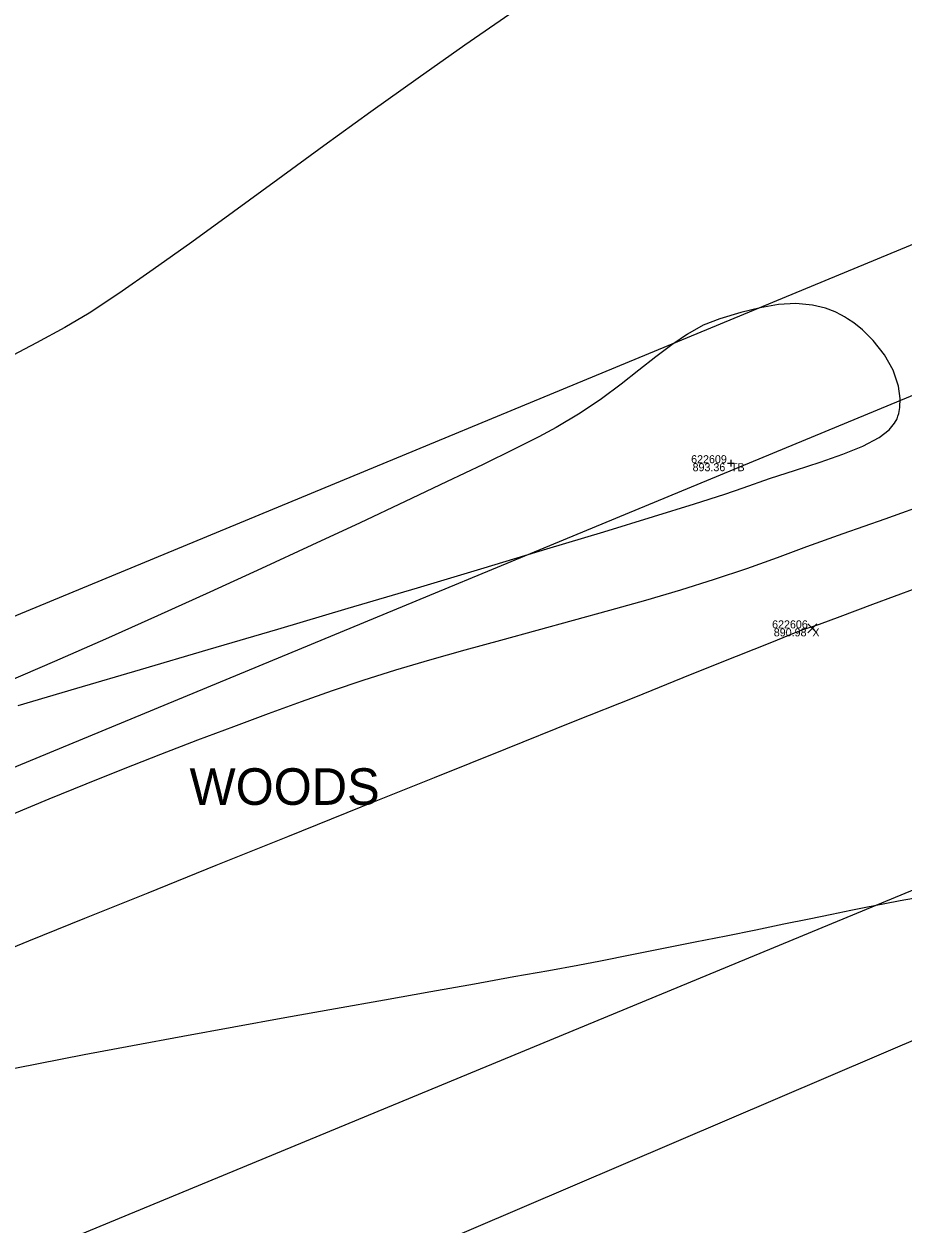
# Model space of a CAD drawing. Extents: x 1957117 to 1971063, y 701601 to 715861.
# Drawn here: x 1966593.2 to 1966631.6, y 709543.2 to 709595.7 of the extents above; entities that cross this region are included whole.
import ezdxf

# ---------------------------------------------------------------- set-up
doc = ezdxf.new("R2010")
doc.units = 0
for name, color, linetype in [('AP_X_Lights', 7, 'Continuous'), ('DT_X_Contour_Minor', 7, 'Continuous'), ('GE_X_CL_20', 7, 'Continuous'), ('PV_P_Drive', 7, 'Continuous'), ('PV_P_Shoulder', 7, 'Continuous'), ('RS_Raster1', 7, 'Continuous'), ('RW_X_Esmt_RR', 7, 'Continuous'), ('RW_X_Fee_RW', 7, 'Continuous'), ('SC_Scratch1', 7, 'Continuous'), ('SC_Shading5', 7, 'Continuous'), ('VG_X_Text', 7, 'Continuous')]:
    doc.layers.add(name, color=color, linetype=linetype)

msp = doc.modelspace()

# ---------------------------------------------------------------- linework, layer by layer
at = {"layer": 'AP_X_Lights'}
for p, q in [((1966627.452, 709569.076), (1966627.84, 709569.466)), ((1966627.452, 709569.466), (1966627.84, 709569.076))]:
    msp.add_line(p, q, dxfattribs=at)
at = {"layer": 'DT_X_Contour_Minor'}
for points in [[(1966614.414, 709596.13), (1966612.436, 709594.774), (1966610.398, 709593.34), (1966608.334, 709591.861), (1966606.278, 709590.371), (1966604.263, 709588.902), (1966602.324, 709587.489), (1966600.495, 709586.165), (1966598.808, 709584.964), (1966597.298, 709583.919), (1966595.999, 709583.064), (1966594.945, 709582.432), (1966593.695, 709581.755), (1966592.404, 709581.081)], [(1966614.414, 709596.13), (1966612.436, 709594.774), (1966610.398, 709593.34), (1966608.334, 709591.861), (1966606.278, 709590.371), (1966604.263, 709588.902), (1966602.324, 709587.489), (1966600.495, 709586.165), (1966598.808, 709584.964), (1966597.298, 709583.919), (1966595.999, 709583.064), (1966594.945, 709582.432), (1966593.695, 709581.755), (1966592.404, 709581.081)], [(1966592.906, 709565.9), (1966595.461, 709566.65), (1966598.251, 709567.47), (1966601.206, 709568.34), (1966604.256, 709569.24), (1966607.334, 709570.15), (1966610.369, 709571.05), (1966613.293, 709571.921), (1966616.036, 709572.743), (1966618.529, 709573.495), (1966620.702, 709574.158), (1966622.488, 709574.712), (1966623.816, 709575.137), (1966624.618, 709575.413), (1966625.777, 709575.825), (1966626.913, 709576.196), (1966627.994, 709576.543), (1966628.985, 709576.884), (1966629.854, 709577.238), (1966630.567, 709577.621), (1966631.003, 709577.961), (1966631.24, 709578.241), (1966631.351, 709578.442), (1966631.392, 709578.547), (1966631.428, 709578.671), (1966631.478, 709578.925), (1966631.495, 709579.321), (1966631.419, 709579.867), (1966631.18, 709580.559), (1966630.802, 709581.235), (1966630.307, 709581.869), (1966629.841, 709582.326), (1966629.459, 709582.631), (1966629.191, 709582.813), (1966629.054, 709582.896), (1966628.915, 709582.975), (1966628.638, 709583.112), (1966628.219, 709583.275), (1966627.654, 709583.415), (1966626.926, 709583.478), (1966626.167, 709583.433), (1966625.366, 709583.295), (1966624.512, 709583.083), (1966623.595, 709582.811), (1966622.874, 709582.527), (1966622.179, 709582.145), (1966621.491, 709581.68), (1966620.791, 709581.149), (1966620.059, 709580.568), (1966619.277, 709579.952), (1966618.425, 709579.317), (1966617.483, 709578.679), (1966616.434, 709578.054), (1966615.676, 709577.653), (1966614.6, 709577.111), (1966613.244, 709576.445), (1966611.644, 709575.674), (1966609.838, 709574.815), (1966607.861, 709573.886), (1966605.752, 709572.904), (1966603.546, 709571.887), (1966601.281, 709570.853), (1966598.993, 709569.82), (1966596.719, 709568.805), (1966594.496, 709567.825), (1966592.361, 709566.899)], [(1966592.906, 709565.9), (1966595.461, 709566.65), (1966598.251, 709567.47), (1966601.206, 709568.34), (1966604.256, 709569.24), (1966607.334, 709570.15), (1966610.369, 709571.05), (1966613.293, 709571.921), (1966616.036, 709572.743), (1966618.529, 709573.495), (1966620.702, 709574.158), (1966622.488, 709574.712), (1966623.816, 709575.137), (1966624.618, 709575.413), (1966625.777, 709575.825), (1966626.913, 709576.196), (1966627.994, 709576.543), (1966628.985, 709576.884), (1966629.854, 709577.238), (1966630.567, 709577.621), (1966631.003, 709577.961), (1966631.24, 709578.241), (1966631.351, 709578.442), (1966631.392, 709578.547), (1966631.428, 709578.671), (1966631.478, 709578.925), (1966631.495, 709579.321), (1966631.419, 709579.867), (1966631.18, 709580.559), (1966630.802, 709581.235), (1966630.307, 709581.869), (1966629.841, 709582.326), (1966629.459, 709582.631), (1966629.191, 709582.813), (1966629.054, 709582.896), (1966628.915, 709582.975), (1966628.638, 709583.112), (1966628.219, 709583.275), (1966627.654, 709583.415), (1966626.926, 709583.478), (1966626.167, 709583.433), (1966625.366, 709583.295), (1966624.512, 709583.083), (1966623.595, 709582.811), (1966622.874, 709582.527), (1966622.179, 709582.145), (1966621.491, 709581.68), (1966620.791, 709581.149), (1966620.059, 709580.568), (1966619.277, 709579.952), (1966618.425, 709579.317), (1966617.483, 709578.679), (1966616.434, 709578.054), (1966615.676, 709577.653), (1966614.6, 709577.111), (1966613.244, 709576.445), (1966611.644, 709575.674), (1966609.838, 709574.815), (1966607.861, 709573.886), (1966605.752, 709572.904), (1966603.546, 709571.887), (1966601.281, 709570.853), (1966598.993, 709569.82), (1966596.719, 709568.805), (1966594.496, 709567.825), (1966592.361, 709566.899)], [(1966592.652, 709561.15), (1966594.249, 709561.813), (1966595.875, 709562.475), (1966597.512, 709563.13), (1966599.144, 709563.77), (1966600.755, 709564.391), (1966602.328, 709564.985), (1966603.845, 709565.548), (1966605.291, 709566.074), (1966606.649, 709566.555), (1966607.999, 709567.008), (1966609.425, 709567.453), (1966610.913, 709567.893), (1966612.449, 709568.328), (1966614.018, 709568.761), (1966615.608, 709569.194), (1966617.203, 709569.629), (1966618.79, 709570.067), (1966620.356, 709570.51), (1966621.885, 709570.96), (1966623.364, 709571.419), (1966624.779, 709571.889), (1966626.117, 709572.372), (1966627.407, 709572.847), (1966628.997, 709573.416), (1966630.833, 709574.068), (1966632.858, 709574.791)], [(1966592.652, 709561.15), (1966594.249, 709561.813), (1966595.875, 709562.475), (1966597.512, 709563.13), (1966599.144, 709563.77), (1966600.755, 709564.391), (1966602.328, 709564.985), (1966603.845, 709565.548), (1966605.291, 709566.074), (1966606.649, 709566.555), (1966607.999, 709567.008), (1966609.425, 709567.453), (1966610.913, 709567.893), (1966612.449, 709568.328), (1966614.018, 709568.761), (1966615.608, 709569.194), (1966617.203, 709569.629), (1966618.79, 709570.067), (1966620.356, 709570.51), (1966621.885, 709570.96), (1966623.364, 709571.419), (1966624.779, 709571.889), (1966626.117, 709572.372), (1966627.407, 709572.847), (1966628.997, 709573.416), (1966630.833, 709574.068), (1966632.858, 709574.791)], [(1966591.295, 709554.764), (1966593.367, 709555.602), (1966595.822, 709556.593), (1966598.581, 709557.705), (1966601.567, 709558.908), (1966604.704, 709560.17), (1966607.912, 709561.46), (1966611.115, 709562.748), (1966614.235, 709564.002), (1966617.195, 709565.191), (1966619.916, 709566.283), (1966622.321, 709567.249), (1966624.334, 709568.056), (1966625.875, 709568.674), (1966626.868, 709569.072), (1966627.234, 709569.218), (1966627.426, 709569.273), (1966627.616, 709569.332), (1966627.952, 709569.455), (1966628.867, 709569.794), (1966630.298, 709570.328), (1966632.183, 709571.037)], [(1966591.295, 709554.764), (1966593.367, 709555.602), (1966595.822, 709556.593), (1966598.581, 709557.705), (1966601.567, 709558.908), (1966604.704, 709560.17), (1966607.912, 709561.46), (1966611.115, 709562.748), (1966614.235, 709564.002), (1966617.195, 709565.191), (1966619.916, 709566.283), (1966622.321, 709567.249), (1966624.334, 709568.056), (1966625.875, 709568.674), (1966626.868, 709569.072), (1966627.234, 709569.218), (1966627.426, 709569.273), (1966627.616, 709569.332), (1966627.952, 709569.455), (1966628.867, 709569.794), (1966630.298, 709570.328), (1966632.183, 709571.037)], [(1966632.078, 709557.46), (1966631.483, 709557.348), (1966630.812, 709557.22), (1966629.987, 709557.058), (1966629.333, 709556.927), (1966628.5, 709556.757), (1966627.513, 709556.556), (1966626.398, 709556.327), (1966625.178, 709556.078), (1966623.878, 709555.814), (1966622.524, 709555.54), (1966621.14, 709555.262), (1966619.751, 709554.986), (1966618.382, 709554.718), (1966617.386, 709554.53), (1966616.11, 709554.296), (1966614.59, 709554.023), (1966612.861, 709553.715), (1966610.96, 709553.377), (1966608.92, 709553.015), (1966606.779, 709552.634), (1966604.572, 709552.238), (1966602.334, 709551.833), (1966600.101, 709551.425), (1966597.908, 709551.018), (1966595.792, 709550.618), (1966593.787, 709550.229), (1966591.929, 709549.857)], [(1966632.078, 709557.46), (1966631.483, 709557.348), (1966630.812, 709557.22), (1966629.987, 709557.058), (1966629.333, 709556.927), (1966628.5, 709556.757), (1966627.513, 709556.556), (1966626.398, 709556.327), (1966625.178, 709556.078), (1966623.878, 709555.814), (1966622.524, 709555.54), (1966621.14, 709555.262), (1966619.751, 709554.986), (1966618.382, 709554.718), (1966617.386, 709554.53), (1966616.11, 709554.296), (1966614.59, 709554.023), (1966612.861, 709553.715), (1966610.96, 709553.377), (1966608.92, 709553.015), (1966606.779, 709552.634), (1966604.572, 709552.238), (1966602.334, 709551.833), (1966600.101, 709551.425), (1966597.908, 709551.018), (1966595.792, 709550.618), (1966593.787, 709550.229), (1966591.929, 709549.857)]]:
    msp.add_lwpolyline(points, dxfattribs=at)
at = {"layer": 'GE_X_CL_20'}
msp.add_lwpolyline([(1966828.097, 709638.981), (1965844.448, 709231.801)], dxfattribs=at)
at = {"layer": 'PV_P_Drive'}
for p, q in [((1966623.938, 709576.495), (1966624.23, 709576.495)), ((1966624.084, 709576.641), (1966624.084, 709576.349)), ((1966624.084, 709576.495), (1966624.084, 709576.495))]:
    msp.add_line(p, q, dxfattribs=at)
at = {"layer": 'RW_X_Esmt_RR'}
msp.add_line((1965836.799, 709250.281), (1966820.447, 709657.46), dxfattribs=at)
msp.add_lwpolyline([(1965830.854, 709254.426), (1966814.503, 709661.605)], dxfattribs=at)
at = {"layer": 'RW_X_Fee_RW'}
msp.add_lwpolyline([(1963881.046, 707276.431), (1964172.578, 707701.964), (1964668.324, 708419.582), (1964735.207, 708501.875), (1964966.496, 708718.802), (1965107.468, 708816.338), (1965585.552, 709094.216), (1966091.861, 709326.705), (1966247.281, 709386.816), (1966633.174, 709551.737), (1966943.202, 709670.565), (1967172.032, 709812.662), (1967935.697, 710373.174), (1968346.714, 710683.963), (1968484.345, 710796.182), (1968743.632, 711067.038), (1968903.937, 711275.819), (1969041.222, 711501.316), (1969638.166, 712572.015), (1970019.077, 713196.718)], dxfattribs=at)
at = {"layer": 'SC_Shading5'}
for points in [[(1963589.678, 706586.994), (1963626.625, 706689.548), (1963651.76, 706746.832), (1963668.09, 706778.596), (1963682.768, 706805.402), (1963734.424, 706911.594), (1963826.849, 707116.717), (1963877.258, 707215.645), (1963964.981, 707354.472), (1964070.526, 707509.355), (1964132.574, 707601.994), (1964163.9, 707642.169), (1964191.2, 707685.167), (1964278.98, 707807.131), (1964326.11, 707874.364), (1964396.427, 707968.962), (1964508.519, 708133.679), (1964655.588, 708336.552), (1964745.319, 708429.172), (1964840.327, 708522.317), (1964988.178, 708660.245), (1965089.796, 708739.041), (1965251.743, 708835.216), (1965415.807, 708922.048), (1965866.2, 709149.38), (1966173.543, 709294.131), (1966283.627, 709338.196), (1966534.003, 709419.214), (1966689.084, 709471.266), (1967008.468, 709641.817), (1967166.677, 709750.124), (1967422.113, 709931.083), (1967818.707, 710198.831), (1968187.021, 710459.852), (1968360.589, 710592.493), (1968496.543, 710707.847), (1968606.427, 710809.378), (1968733.391, 710937.091), (1968807.28, 711025.4), (1968843.008, 711077.094), (1968863.233, 711106.099), (1968909.747, 711171.311), (1968974.133, 711279.559), (1969130.932, 711546.915), (1969247.433, 711744.686), (1969402.714, 712016.424), (1969505.287, 712191.789), (1969666.311, 712460.805), (1969771.586, 712639.896), (1969880.058, 712820.917), (1969964.994, 712955.706), (1969990.005, 713000.084), (1970030.065, 713068.479)], [(1963609.915, 706579.703), (1963646.615, 706681.572), (1963671.193, 706737.585), (1963687.092, 706768.511), (1963701.884, 706795.526), (1963753.906, 706902.469), (1963846.249, 707107.41), (1963895.973, 707204.994), (1963982.966, 707342.667), (1964088.35, 707497.312), (1964150.015, 707589.379), (1964181.502, 707629.761), (1964209.024, 707673.109), (1964296.517, 707794.674), (1964343.552, 707861.772), (1964413.958, 707956.489), (1964526.123, 708121.313), (1964672.104, 708322.686), (1964760.576, 708414.006), (1964855.195, 708506.77), (1965002.134, 708643.847), (1965101.925, 708721.226), (1965262.272, 708816.451), (1965425.685, 708902.939), (1965875.63, 709130.044), (1966182.13, 709274.398), (1966290.944, 709317.954), (1966540.737, 709398.785), (1966697.632, 709451.445), (1967019.644, 709623.399), (1967178.971, 709732.471), (1967434.35, 709913.39), (1967830.945, 710181.14), (1968199.774, 710442.525), (1968374.086, 710575.735), (1968510.806, 710691.739), (1968621.36, 710793.889), (1968749.296, 710922.58), (1968824.413, 711012.355), (1968860.678, 711064.827), (1968880.812, 711093.701), (1968927.778, 711159.547), (1968992.655, 711268.62), (1969149.476, 711536.015), (1969266.039, 711733.891), (1969421.336, 712005.657), (1969523.8, 712180.835), (1969684.812, 712449.831), (1969790.084, 712628.917), (1969898.385, 712809.653), (1969983.474, 712944.685), (1970008.657, 712989.367), (1970048.626, 713057.607)]]:
    msp.add_spline(points, degree=3, dxfattribs=at)

# ---------------------------------------------------------------- texts
at = {"layer": 'PV_P_Shoulder'}
for s, p in [('893.36', (1966622.406, 709576.145)), ('890.98', (1966625.959, 709568.921))]:
    msp.add_text(s, height=0.35, dxfattribs=at).set_placement(p)
at = {"layer": 'RS_Raster1'}
for s, p in [('622609', (1966622.342, 709576.495)), ('622606', (1966625.885, 709569.271))]:
    msp.add_text(s, height=0.35, dxfattribs=at).set_placement(p)
at = {"layer": 'SC_Scratch1'}
for s, p in [('TB', (1966624.084, 709576.145)), ('X', (1966627.646, 709568.921))]:
    msp.add_text(s, height=0.35, dxfattribs=at).set_placement(p)
at = {"layer": 'VG_X_Text'}
msp.add_text('WOODS', height=1.6, dxfattribs=at).set_placement((1966600.397, 709561.552))

doc.saveas('drawing.dxf')
